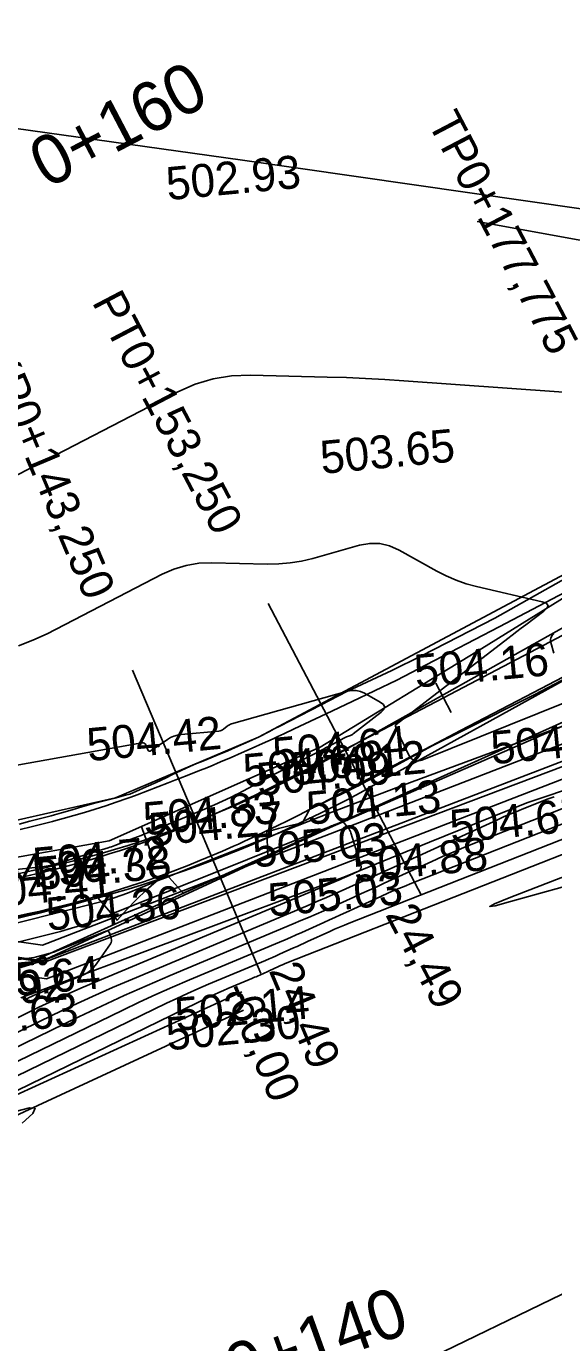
# Model space of a CAD drawing. Extents: x -636600 to -628587, y -1090963 to -1085869.
# Drawn here: x -629674.7 to -629642.7, y -1086755.5 to -1086675.7 of the extents above; entities that cross this region are included whole.
import ezdxf

# ---------------------------------------------------------------- set-up
doc = ezdxf.new("R2010")
doc.units = 0
for name, color, linetype in [('01_PARCELY_NÁVRH_PC', 7, 'Continuous'), ('07_ELEKTRO', 7, 'Continuous'), ('07_OCH_P A POPISY TI', 7, 'Continuous'), ('21', 7, 'Continuous'), ('33', 7, 'Continuous'), ('37', 7, 'Continuous'), ('40', 7, 'Continuous'), ('42', 7, 'Continuous'), ('53', 7, 'Continuous'), ('60', 7, 'Continuous'), ('Ex_Major Contours', 7, 'Continuous'), ('Ex_Minor Contours', 7, 'Continuous'), ('HEKTOMETRY20', 7, 'Continuous'), ('HL_BODY', 7, 'Continuous'), ('koty_vše', 7, 'Continuous'), ('PARCELY_NÁVRH_SILNICE_ŽELEZNICE', 7, 'Continuous'), ('POLOMERY', 7, 'Continuous'), ('situace_osa', 7, 'Continuous'), ('situace_těleso', 7, 'Continuous'), ('situace_vozovka', 7, 'Continuous')]:
    doc.layers.add(name, color=color, linetype=linetype)

msp = doc.modelspace()

# ---------------------------------------------------------------- linework, layer by layer
at = {"layer": '01_PARCELY_NÁVRH_PC'}
msp.add_lwpolyline([(-629803.313, -1086721.653), (-629799.288, -1086720.046), (-629792, -1086719.624), (-629751.849, -1086721.506), (-629730.281, -1086723.535), (-629716.608, -1086726.252), (-629694.278, -1086734.324), (-629675.728, -1086733.028), (-629621.137, -1086708.4), (-629607.424, -1086709.616), (-629612.267, -1086701.02), (-629618.928, -1086698.099), (-629628.089, -1086701.448), (-629660.598, -1086718.796), (-629669.274, -1086722.478), (-629683.025, -1086725.594), (-629697.718, -1086724.605), (-629730.876, -1086717.615), (-629793.796, -1086713.325), (-629798.847, -1086711.191), (-629802.031, -1086706.728), (-629802.128, -1086710.631)], close=True, dxfattribs=at)
at = {"layer": '07_ELEKTRO'}
msp.add_lwpolyline([(-629847.269, -1086702.319), (-629827.072, -1086714.543), (-629788.496, -1086719.346), (-629753.003, -1086721.475), (-629716.434, -1086726.286), (-629673.584, -1086732.436), (-629608.658, -1086707.914)], dxfattribs=at)
at = {"layer": '07_OCH_P A POPISY TI'}
for points in [[(-629673.701, -1086731.409), (-629637.038, -1086717.206)], [(-629673.467, -1086733.463), (-629636.334, -1086719.078)], [(-629716.298, -1086725.295), (-629673.701, -1086731.409)], [(-629716.571, -1086727.276), (-629673.467, -1086733.463)]]:
    msp.add_lwpolyline(points, dxfattribs=at)
at = {"layer": '21'}
msp.add_line((-629621.137, -1086708.4), (-629675.728, -1086733.028), dxfattribs=at)
at = {"layer": '33'}
for radius in [0.25, 0.158, 0.05]:
    msp.add_circle((-629673.692, -1086732.356), radius, dxfattribs=at)
at = {"layer": '37'}
msp.add_line((-629688.328, -1086747.768), (-629661.509, -1086735.362), dxfattribs=at)
at = {"layer": '40'}
for p, q in [((-629656.005, -1086719.922), (-629627.427, -1086703.867)), ((-629627.376, -1086707.206), (-629653.646, -1086721.73))]:
    msp.add_line(p, q, dxfattribs=at)
for centre, radius, start, end in [((-629688.114, -1086663.118), 65.251, 275.47602, 299.47844), ((-629690.237, -1086655.885), 75.329, 277.18562, 299.06196)]:
    msp.add_arc(centre, radius, start, end, dxfattribs=at)
at = {"layer": '42'}
for p, q in [((-629695.888, -1086678.973), (-629661.58, -1086683.774)), ((-629661.58, -1086683.774), (-629613.813, -1086690.629))]:
    msp.add_line(p, q, dxfattribs=at)
at = {"layer": '53'}
for p, q in [((-629636.686, -1086718.142), (-629673.692, -1086732.356)), ((-629673.692, -1086732.356), (-629716.608, -1086726.252))]:
    msp.add_line(p, q, dxfattribs=at)
at = {"layer": '60'}
for p, q in [((-629647.053, -1086713.409), (-629627.387, -1086701.191)), ((-629656.868, -1086719.39), (-629647.053, -1086713.409)), ((-629617.241, -1086713.75), (-629644.338, -1086722.776)), ((-629641.892, -1086718.007), (-629656.261, -1086724.265)), ((-629669.663, -1086725.078), (-629656.868, -1086719.39)), ((-629644.338, -1086722.776), (-629650.24, -1086725.167)), ((-629656.261, -1086724.265), (-629673.692, -1086732.356)), ((-629682.15, -1086727.302), (-629669.663, -1086725.078)), ((-629650.24, -1086725.167), (-629655.319, -1086727.24)), ((-629655.319, -1086727.24), (-629675.018, -1086734.609)), ((-629694.278, -1086734.324), (-629673.692, -1086732.356)), ((-629673.692, -1086732.356), (-629691.641, -1086737.924)), ((-629661.624, -1086734.238), (-629688.935, -1086746.76)), ((-629657.686, -1086760.084), (-629634.154, -1086748.709))]:
    msp.add_line(p, q, dxfattribs=at)
at = {"layer": 'Ex_Major Contours'}
for points in [[(-629683.856, -1086744.414), (-629663.534, -1086734.533), (-629663.269, -1086734.407), (-629663.002, -1086734.284), (-629662.734, -1086734.165), (-629662.464, -1086734.049), (-629661.018, -1086733.442), (-629660.928, -1086733.404), (-629660.839, -1086733.365), (-629660.75, -1086733.326), (-629660.661, -1086733.286), (-629660.306, -1086733.126), (-629660.217, -1086733.086), (-629660.128, -1086733.046), (-629660.04, -1086733.006), (-629659.951, -1086732.965), (-629659.39, -1086732.707), (-629659.267, -1086732.652), (-629659.143, -1086732.598), (-629659.018, -1086732.546), (-629658.893, -1086732.495), (-629616.126, -1086715.65)], [(-629675.361, -1086731.269), (-629672.62, -1086730.575), (-629671.939, -1086730.391), (-629671.264, -1086730.184), (-629670.598, -1086729.954), (-629669.938, -1086729.702), (-629656.984, -1086724.501), (-629656.903, -1086724.469), (-629656.822, -1086724.437), (-629656.741, -1086724.404), (-629656.66, -1086724.372), (-629656.336, -1086724.244), (-629656.255, -1086724.212), (-629656.173, -1086724.181), (-629656.092, -1086724.15), (-629656.01, -1086724.12), (-629655.619, -1086723.975), (-629655.544, -1086723.958), (-629655.476, -1086723.964), (-629655.415, -1086723.995), (-629655.361, -1086724.049), (-629655.158, -1086724.313), (-629655.111, -1086724.381), (-629655.069, -1086724.452), (-629655.035, -1086724.526), (-629655.006, -1086724.604), (-629654.393, -1086726.543), (-629654.371, -1086726.674), (-629654.393, -1086726.785), (-629654.461, -1086726.876), (-629654.574, -1086726.947), (-629655.114, -1086727.191), (-629655.25, -1086727.251), (-629655.385, -1086727.311), (-629655.521, -1086727.369), (-629655.658, -1086727.427), (-629671.246, -1086733.973), (-629671.921, -1086734.262), (-629672.592, -1086734.56), (-629673.258, -1086734.868), (-629673.921, -1086735.184), (-629676.562, -1086736.469)], [(-629674.93, -1086742.226), (-629674.295, -1086741.631), (-629674.151, -1086741.314), (-629674.497, -1086741.277), (-629675.333, -1086741.518)]]:
    msp.add_lwpolyline(points, dxfattribs=at)
at = {"layer": 'Ex_Minor Contours'}
for points in [[(-629647.34, -1086687.504), (-629617.171, -1086692.974)], [(-629684.885, -1086707.87), (-629665.488, -1086697.842), (-629664.438, -1086697.377), (-629663.355, -1086697.053), (-629662.239, -1086696.87), (-629661.091, -1086696.827), (-629656.435, -1086696.937), (-629655.271, -1086696.972), (-629654.108, -1086697.02), (-629652.946, -1086697.082), (-629651.784, -1086697.158), (-629632.704, -1086698.519)], [(-629640.154, -1086715.942), (-629650.703, -1086720.184), (-629650.954, -1086720.246), (-629651.169, -1086720.215), (-629651.349, -1086720.093), (-629651.493, -1086719.878), (-629652.22, -1086718.37), (-629652.234, -1086718.34), (-629652.246, -1086718.311), (-629652.256, -1086718.28), (-629652.265, -1086718.25), (-629652.299, -1086718.126), (-629652.304, -1086718.096), (-629652.3, -1086718.069), (-629652.287, -1086718.046), (-629652.266, -1086718.025), (-629645.491, -1086712.804), (-629645.218, -1086712.594), (-629644.944, -1086712.386), (-629644.67, -1086712.178), (-629644.395, -1086711.971), (-629643.293, -1086711.144), (-629643.094, -1086710.953), (-629643.048, -1086710.795), (-629643.154, -1086710.669), (-629643.413, -1086710.574), (-629647.379, -1086709.649), (-629648.008, -1086709.48), (-629648.62, -1086709.267), (-629649.215, -1086709.011), (-629649.794, -1086708.713), (-629652.077, -1086707.435), (-629652.655, -1086707.177), (-629653.248, -1086707.044), (-629653.855, -1086707.035), (-629654.478, -1086707.149), (-629657.303, -1086707.942), (-629657.987, -1086708.107), (-629658.678, -1086708.221), (-629659.375, -1086708.282), (-629660.078, -1086708.291), (-629663.441, -1086708.212), (-629664.226, -1086708.241), (-629664.989, -1086708.366), (-629665.729, -1086708.588), (-629666.448, -1086708.905), (-629673.426, -1086712.513), (-629674.279, -1086712.914), (-629675.154, -1086713.249)], [(-629642.697, -1086712.524), (-629642.806, -1086712.632), (-629642.872, -1086712.756), (-629642.894, -1086712.894), (-629642.872, -1086713.047), (-629642.696, -1086713.687)], [(-629675.918, -1086720.617), (-629667.673, -1086719.14), (-629667.599, -1086719.137), (-629667.537, -1086719.156), (-629667.486, -1086719.196), (-629667.446, -1086719.259), (-629667.312, -1086719.554), (-629667.274, -1086719.613), (-629667.228, -1086719.642), (-629667.174, -1086719.641), (-629667.111, -1086719.61), (-629666.125, -1086718.929), (-629665.933, -1086718.814), (-629665.732, -1086718.726), (-629665.521, -1086718.664), (-629665.3, -1086718.63), (-629663.004, -1086718.418), (-629662.931, -1086718.406), (-629662.861, -1086718.384), (-629662.796, -1086718.352), (-629662.735, -1086718.309), (-629662.498, -1086718.12), (-629662.437, -1086718.076), (-629662.372, -1086718.039), (-629662.305, -1086718.008), (-629662.233, -1086717.984), (-629655.2, -1086716.01), (-629654.937, -1086715.961), (-629654.68, -1086715.965), (-629654.428, -1086716.022), (-629654.184, -1086716.131), (-629653.217, -1086716.672), (-629653.033, -1086716.812), (-629652.964, -1086716.96), (-629653.01, -1086717.117), (-629653.171, -1086717.283), (-629654.857, -1086718.592), (-629654.897, -1086718.621), (-629654.939, -1086718.646), (-629654.983, -1086718.668), (-629655.029, -1086718.686), (-629655.216, -1086718.753), (-629655.263, -1086718.77), (-629655.308, -1086718.79), (-629655.353, -1086718.811), (-629655.397, -1086718.833), (-629656.323, -1086719.335), (-629656.492, -1086719.426), (-629656.661, -1086719.516), (-629656.832, -1086719.605), (-629657.002, -1086719.692), (-629658.379, -1086720.393), (-629658.665, -1086720.539), (-629658.951, -1086720.686), (-629659.236, -1086720.835), (-629659.52, -1086720.984), (-629661.823, -1086722.201), (-629662.304, -1086722.448), (-629662.79, -1086722.684), (-629663.282, -1086722.908), (-629663.779, -1086723.121), (-629667.272, -1086724.571), (-629667.495, -1086724.662), (-629667.719, -1086724.752), (-629667.943, -1086724.84), (-629668.168, -1086724.927), (-629669.32, -1086725.366), (-629669.42, -1086725.403), (-629669.52, -1086725.438), (-629669.621, -1086725.471), (-629669.722, -1086725.502), (-629670.129, -1086725.622), (-629670.231, -1086725.652), (-629670.333, -1086725.683), (-629670.434, -1086725.714), (-629670.535, -1086725.746), (-629672.527, -1086726.383), (-629672.883, -1086726.487), (-629673.244, -1086726.572), (-629673.608, -1086726.638), (-629673.977, -1086726.685), (-629675.458, -1086726.836)], [(-629624.12, -1086717.872), (-629655.099, -1086730.074), (-629655.399, -1086730.195), (-629655.698, -1086730.319), (-629655.994, -1086730.448), (-629656.289, -1086730.581), (-629657.628, -1086731.197), (-629657.84, -1086731.294), (-629658.051, -1086731.39), (-629658.263, -1086731.486), (-629658.475, -1086731.582), (-629659.324, -1086731.965), (-629659.536, -1086732.059), (-629659.749, -1086732.153), (-629659.963, -1086732.245), (-629660.177, -1086732.336), (-629663.63, -1086733.786), (-629664.275, -1086734.062), (-629664.916, -1086734.347), (-629665.554, -1086734.641), (-629666.187, -1086734.943), (-629685.213, -1086744.194)], [(-629677.64, -1086730.667), (-629670.166, -1086728.775), (-629669.756, -1086728.664), (-629669.351, -1086728.54), (-629668.949, -1086728.402), (-629668.553, -1086728.25), (-629666.975, -1086727.617), (-629666.58, -1086727.458), (-629666.185, -1086727.301), (-629665.79, -1086727.144), (-629665.395, -1086726.987), (-629657.587, -1086723.904), (-629656.152, -1086723.342), (-629654.715, -1086722.787), (-629653.274, -1086722.241), (-629651.831, -1086721.702), (-629642.178, -1086718.13)], [(-629632.114, -1086720.094), (-629651.306, -1086727.653), (-629651.781, -1086727.844), (-629652.252, -1086728.041), (-629652.721, -1086728.244), (-629653.187, -1086728.455), (-629655.305, -1086729.428), (-629655.639, -1086729.582), (-629655.974, -1086729.734), (-629656.309, -1086729.887), (-629656.644, -1086730.038), (-629657.986, -1086730.643), (-629658.322, -1086730.793), (-629658.659, -1086730.94), (-629658.997, -1086731.086), (-629659.335, -1086731.23), (-629664.797, -1086733.523), (-629665.817, -1086733.96), (-629666.831, -1086734.411), (-629667.838, -1086734.875), (-629668.84, -1086735.353), (-629680.884, -1086741.209)], [(-629679.014, -1086739.42), (-629671.492, -1086735.763), (-629670.123, -1086735.109), (-629668.745, -1086734.474), (-629667.358, -1086733.858), (-629665.963, -1086733.26), (-629658.494, -1086730.124), (-629658.031, -1086729.927), (-629657.569, -1086729.728), (-629657.108, -1086729.526), (-629656.649, -1086729.321), (-629654.814, -1086728.494), (-629654.355, -1086728.287), (-629653.897, -1086728.079), (-629653.439, -1086727.87), (-629652.982, -1086727.66), (-629650.085, -1086726.328), (-629649.447, -1086726.041), (-629648.806, -1086725.762), (-629648.162, -1086725.493), (-629647.513, -1086725.232), (-629638.714, -1086721.766)], [(-629642.686, -1086722.404), (-629643.04, -1086722.543), (-629644.611, -1086723.162), (-629644.99, -1086723.314), (-629645.366, -1086723.472), (-629645.74, -1086723.634), (-629646.112, -1086723.802), (-629650.659, -1086725.892), (-629651.239, -1086726.158), (-629651.82, -1086726.423), (-629652.401, -1086726.687), (-629652.983, -1086726.95), (-629655.311, -1086727.999), (-629655.894, -1086728.259), (-629656.479, -1086728.516), (-629657.065, -1086728.769), (-629657.653, -1086729.018), (-629668.252, -1086733.469), (-629669.463, -1086733.987), (-629670.666, -1086734.522), (-629671.862, -1086735.073), (-629673.05, -1086735.641), (-629677.788, -1086737.944)], [(-629640.379, -1086727.391), (-629645.33, -1086728.773), (-629646.263, -1086729.018), (-629646.587, -1086729.06), (-629646.302, -1086728.9), (-629645.408, -1086728.538), (-629635.895, -1086724.86)], [(-629679.7, -1086732.874), (-629674.664, -1086732.233), (-629674.511, -1086732.211), (-629674.359, -1086732.185), (-629674.207, -1086732.154), (-629674.057, -1086732.118), (-629673.458, -1086731.966), (-629673.308, -1086731.926), (-629673.161, -1086731.88), (-629673.015, -1086731.83), (-629672.871, -1086731.775), (-629669.858, -1086730.565), (-629669.782, -1086730.547), (-629669.719, -1086730.558), (-629669.671, -1086730.599), (-629669.637, -1086730.669), (-629669.529, -1086731.011), (-629669.512, -1086731.095), (-629669.514, -1086731.176), (-629669.536, -1086731.253), (-629669.578, -1086731.328), (-629670.431, -1086732.555), (-629670.603, -1086732.768), (-629670.799, -1086732.952), (-629671.019, -1086733.105), (-629671.264, -1086733.228), (-629674.239, -1086734.478), (-629674.379, -1086734.538), (-629674.517, -1086734.599), (-629674.655, -1086734.662), (-629674.791, -1086734.728)]]:
    msp.add_lwpolyline(points, dxfattribs=at)
at = {"layer": 'HEKTOMETRY20'}
for points in [[(-629649.858, -1086715.518), (-629648.929, -1086717.289)], [(-629667.717, -1086724.172), (-629667.04, -1086726.054)]]:
    msp.add_lwpolyline(points, dxfattribs=at)
at = {"layer": 'HL_BODY'}
for points in [[(-629655.372, -1086719.537), (-629660.015, -1086710.68)], [(-629664.352, -1086723.93), (-629668.241, -1086714.718)]]:
    msp.add_lwpolyline(points, dxfattribs=at)
at = {"layer": 'PARCELY_NÁVRH_SILNICE_ŽELEZNICE'}
msp.add_lwpolyline([(-629366.006, -1086607.22), (-629405.307, -1086632.379), (-629423.3, -1086640.472), (-629463.758, -1086656.857), (-629571.108, -1086696.08), (-629607.424, -1086709.616), (-629621.137, -1086708.4), (-629675.728, -1086733.028), (-629733.206, -1086767.258), (-629768.853, -1086794.803), (-629810.128, -1086847.603), (-629834.163, -1086883.842), (-629844.586, -1086900.055), (-629847.263, -1086904.22)], dxfattribs=at)
at = {"layer": 'POLOMERY'}
for points in [[(-629655.372, -1086719.537), (-629650.73, -1086728.394)], [(-629664.352, -1086723.93), (-629660.463, -1086733.143)]]:
    msp.add_lwpolyline(points, dxfattribs=at)
at = {"layer": 'situace_osa'}
msp.add_lwpolyline([(-629675.112, -1086727.321), (-629674.423, -1086727.169), (-629673.735, -1086727.009), (-629673.049, -1086726.841), (-629672.365, -1086726.665), (-629672.149, -1086726.607), (-629671.684, -1086726.48), (-629671.004, -1086726.288), (-629670.327, -1086726.088), (-629669.652, -1086725.879), (-629668.98, -1086725.663), (-629668.311, -1086725.439), (-629667.644, -1086725.207), (-629667.379, -1086725.113), (-629666.979, -1086724.967), (-629666.318, -1086724.72), (-629665.66, -1086724.464), (-629665.004, -1086724.201), (-629664.583, -1086724.027), (-629664.352, -1086723.93), (-629663.696, -1086723.649), (-629663.043, -1086723.36), (-629662.749, -1086723.228), (-629662.392, -1086723.064), (-629661.745, -1086722.763), (-629661.1, -1086722.456), (-629660.457, -1086722.144), (-629659.817, -1086721.827), (-629659.178, -1086721.507), (-629658.542, -1086721.184), (-629658.255, -1086721.037), (-629657.906, -1086720.858), (-629657.272, -1086720.53), (-629656.638, -1086720.2), (-629656.005, -1086719.869), (-629655.372, -1086719.537), (-629653.822, -1086718.725), (-629651.169, -1086717.334), (-629649.394, -1086716.403), (-629644.965, -1086714.082), (-629640.537, -1086711.761)], dxfattribs=at)
at = {"layer": 'situace_těleso'}
for points in [[(-629675.126, -1086724.065), (-629674.48, -1086723.894), (-629673.831, -1086723.731), (-629673.185, -1086723.561), (-629672.98, -1086723.506), (-629672.541, -1086723.384), (-629671.898, -1086723.199), (-629671.259, -1086723.006), (-629670.618, -1086722.815), (-629669.967, -1086722.657), (-629669.317, -1086722.49), (-629668.669, -1086722.314), (-629668.412, -1086722.242), (-629668.039, -1086722.085), (-629667.426, -1086721.814), (-629666.816, -1086721.535), (-629666.21, -1086721.25), (-629665.82, -1086721.061), (-629665.604, -1086720.965), (-629664.988, -1086720.683), (-629664.371, -1086720.397), (-629664.085, -1086720.284), (-629663.737, -1086720.144), (-629663.101, -1086719.883), (-629662.466, -1086719.616), (-629661.83, -1086719.342), (-629661.194, -1086719.063), (-629660.556, -1086718.777), (-629659.939, -1086718.447), (-629659.661, -1086718.296), (-629659.32, -1086718.115), (-629658.691, -1086717.796), (-629658.061, -1086717.474), (-629657.429, -1086717.149), (-629656.796, -1086716.821), (-629655.244, -1086716.012), (-629652.521, -1086714.753), (-629650.724, -1086713.865), (-629646.281, -1086711.572), (-629641.923, -1086709.116)], [(-629639.424, -1086713.884), (-629643.856, -1086716.198), (-629648.32, -1086718.452), (-629650.116, -1086719.341), (-629652.745, -1086720.779), (-629654.289, -1086721.605), (-629654.925, -1086721.931), (-629655.57, -1086722.245), (-629656.217, -1086722.56), (-629656.866, -1086722.876), (-629657.223, -1086723.049), (-629657.517, -1086723.191), (-629657.929, -1086723.983), (-629658.658, -1086724.155), (-629659.383, -1086724.337), (-629660.102, -1086724.531), (-629660.042, -1086725.952), (-629665.164, -1086728.262), (-629666.186, -1086727.126), (-629666.568, -1086727.367), (-629666.814, -1086727.547), (-629667.412, -1086728.073), (-629668.004, -1086728.639), (-629668.591, -1086729.247), (-629669.175, -1086729.899), (-629670.354, -1086728.535), (-629671.06, -1086728.732), (-629671.544, -1086728.864), (-629671.768, -1086728.925), (-629672.478, -1086729.112), (-629673.189, -1086729.294), (-629673.901, -1086729.471), (-629674.614, -1086729.644), (-629675.33, -1086729.811)]]:
    msp.add_lwpolyline(points, dxfattribs=at)
at = {"layer": 'situace_vozovka'}
for points in [[(-629675.053, -1086724.39), (-629674.398, -1086724.237), (-629673.744, -1086724.077), (-629673.093, -1086723.909), (-629672.887, -1086723.854), (-629672.444, -1086723.734), (-629671.797, -1086723.55), (-629671.152, -1086723.36), (-629670.509, -1086723.161), (-629669.869, -1086722.955), (-629669.231, -1086722.742), (-629668.596, -1086722.521), (-629668.344, -1086722.431), (-629667.963, -1086722.292), (-629667.333, -1086722.057), (-629666.706, -1086721.813), (-629666.082, -1086721.563), (-629665.68, -1086721.397), (-629665.457, -1086721.314), (-629664.819, -1086721.071), (-629664.181, -1086720.821), (-629663.894, -1086720.705), (-629663.544, -1086720.562), (-629662.906, -1086720.297), (-629662.269, -1086720.025), (-629661.631, -1086719.747), (-629660.994, -1086719.464), (-629660.355, -1086719.176), (-629659.716, -1086718.884), (-629659.428, -1086718.751), (-629659.076, -1086718.587), (-629658.436, -1086718.288), (-629657.794, -1086717.986), (-629657.15, -1086717.682), (-629656.505, -1086717.376), (-629654.922, -1086716.626), (-629652.213, -1086715.341), (-629650.438, -1086714.41), (-629646.01, -1086712.089), (-629641.581, -1086709.768)], [(-629675.358, -1086729.671), (-629674.641, -1086729.521), (-629673.925, -1086729.364), (-629673.212, -1086729.197), (-629672.5, -1086729.023), (-629671.791, -1086728.84), (-629671.566, -1086728.78), (-629671.084, -1086728.649), (-629670.379, -1086728.449), (-629669.676, -1086728.241), (-629668.976, -1086728.025), (-629668.279, -1086727.801), (-629667.584, -1086727.568), (-629666.892, -1086727.328), (-629666.617, -1086727.23), (-629666.203, -1086727.079), (-629665.517, -1086726.822), (-629664.834, -1086726.557), (-629664.154, -1086726.284), (-629663.716, -1086726.104), (-629663.477, -1086726.003), (-629662.797, -1086725.712), (-629662.122, -1086725.413), (-629661.819, -1086725.276), (-629661.452, -1086725.108), (-629660.786, -1086724.798), (-629660.125, -1086724.483), (-629659.467, -1086724.164), (-629658.814, -1086723.842), (-629658.165, -1086723.516), (-629657.518, -1086723.188), (-629657.228, -1086723.039), (-629656.875, -1086722.858), (-629656.235, -1086722.526), (-629655.597, -1086722.194), (-629654.961, -1086721.862), (-629654.328, -1086721.53), (-629652.778, -1086720.717), (-629650.124, -1086719.326), (-629648.349, -1086718.396), (-629643.921, -1086716.075), (-629639.492, -1086713.754)]]:
    msp.add_lwpolyline(points, dxfattribs=at)

# ---------------------------------------------------------------- texts
at = {"layer": 'HEKTOMETRY20'}
for s, rotation, p in [('0+160', 27.66119, (-629673.428, -1086685.533)), ('0+140', 19.78338, (-629661.91, -1086758.699))]:
    msp.add_text(s, height=3, rotation=rotation, dxfattribs=at).set_placement(p)
at = {"layer": 'HL_BODY'}
for s, rotation, p in [('TP0+177,775', 297.66119, (-629650.387, -1086681.473)), ('PT0+153,250', 297.66119, (-629670.733, -1086692.385)), ('KP0+143,250', 292.88654, (-629677.4, -1086695.594))]:
    msp.add_text(s, height=2, rotation=rotation, dxfattribs=at).set_placement(p)
at = {"layer": 'koty_vše'}
for s, p in [('502.93', (-629666.113, -1086686.208)), ('503.65', (-629656.77, -1086702.819)), ('504.16', (-629651.068, -1086715.793)), ('504.42', (-629670.921, -1086720.254)), ('504.64', (-629659.652, -1086720.836)), ('504.49', (-629646.424, -1086720.441)), ('504.63', (-629661.448, -1086721.828)), ('504.09', (-629660.623, -1086722.363)), ('504.12', (-629658.522, -1086721.724)), ('504.83', (-629667.506, -1086724.756)), ('504.13', (-629657.606, -1086724.109)), ('504.27', (-629667.164, -1086725.406)), ('504.65', (-629648.917, -1086725.214)), ('505.03', (-629660.872, -1086726.705)), ('504.72', (-629674.188, -1086727.511)), ('504.88', (-629654.765, -1086727.6)), ('504.90', (-629677.929, -1086728.263)), ('504.38', (-629673.965, -1086728.072)), ('504.41', (-629677.509, -1086729.198)), ('505.03', (-629659.93, -1086729.68)), ('504.36', (-629673.387, -1086730.539)), ('505.64', (-629678.272, -1086734.793)), ('505.92', (-629680.261, -1086735.462)), ('502.14', (-629665.584, -1086736.618)), ('505.63', (-629679.597, -1086737.047)), ('502.30', (-629666.12, -1086737.803))]:
    msp.add_text(s, height=2, rotation=5.35151, dxfattribs=at).set_placement(p)
at = {"layer": 'POLOMERY'}
for s, rotation, p in [('24,49', 297.66119, (-629652.944, -1086729.555)), ('24,49', 292.88654, (-629660.003, -1086732.949)), ('-60,00', 292.88654, (-629662.766, -1086734.115))]:
    msp.add_text(s, height=2, rotation=rotation, dxfattribs=at).set_placement(p)

doc.saveas('drawing.dxf')
